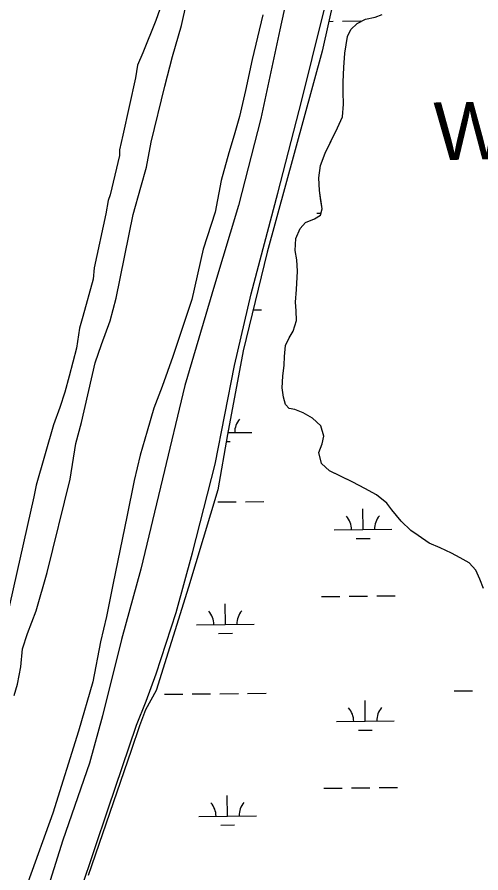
# Model space of a CAD drawing. Extents: x 3683613 to 3738215, y 469626 to 495384.
# Drawn here: x 3715247 to 3716050, y 483108 to 484593 of the extents above; entities that cross this region are included whole.
import ezdxf

# ---------------------------------------------------------------- set-up
doc = ezdxf.new("R2010")
doc.units = 0
for name, color, linetype in [('V-LEVE-TOET', 7, 'Continuous'), ('V-RIVR-IDEN', 7, 'Continuous'), ('V-SITE-VEGE', 7, 'Continuous'), ('V-TOPO-SHOR', 7, 'Continuous'), ('V-WETL-SWMP', 7, 'Continuous')]:
    doc.layers.add(name, color=color, linetype=linetype)

msp = doc.modelspace()

# ---------------------------------------------------------------- linework, layer by layer
at = {"layer": 'V-LEVE-TOET'}
for points in [[(3715954, 485745.1), (3715920.1, 485598.8), (3715881.5, 485433), (3715853.5, 485253.4), (3715821.9, 485109.5), (3715779.6, 484923.6), (3715739.2, 484744.5), (3715701.6, 484571), (3715669.1, 484417.6), (3715630, 484266.5), (3715588.4, 484128.3), (3715537, 483953.8), (3715498.4, 483791.8), (3715460.7, 483635.5), (3715427.6, 483513.5), (3715394.6, 483380.5), (3715371.7, 483298.5), (3715325.8, 483165), (3715288.4, 483045.3)], [(3715356.7, 483078.1), (3715404, 483219.2), (3715453.2, 483364.6), (3715470.1, 483406.1), (3715487.4, 483453.8), (3715522.1, 483560.1), (3715550.5, 483663.6), (3715589.6, 483817.5), (3715623, 483989), (3715652.3, 484112.9), (3715698.4, 484287.8), (3715739.9, 484449.4), (3715775.7, 484593.8), (3715811.6, 484736.8), (3715855.3, 484919.8), (3715883.6, 485048.9), (3715917.5, 485207.6), (3715957, 485385.8), (3715993.6, 485554), (3716037.8, 485738.4)]]:
    msp.add_lwpolyline(points, dxfattribs=at)
at = {"layer": 'V-SITE-VEGE'}
for p, q in [((3715501, 484627.5), (3715486.9, 484587.7)), ((3715486.9, 484587.7), (3715464.1, 484531.3)), ((3715464.1, 484531.3), (3715455.3, 484509.7)), ((3715455.3, 484509.7), (3715451.6, 484488.1)), ((3715451.6, 484488.1), (3715429.6, 484388.2)), ((3715429.6, 484388.2), (3715424.1, 484363.2)), ((3715424, 484353.2), (3715407.6, 484285)), ((3715424.1, 484363.2), (3715424, 484353.2)), ((3715407.6, 484285), (3715404.1, 484275)), ((3715404.1, 484275), (3715400.3, 484251.7)), ((3715400.3, 484251.7), (3715380.1, 484158.5)), ((3715380.1, 484158.5), (3715378.1, 484138.5)), ((3715378.1, 484138.5), (3715360.2, 484073.6)), ((3715360.2, 484073.6), (3715354.8, 484053.7)), ((3715354.8, 484053.7), (3715349.1, 484018.7)), ((3715349.1, 484018.7), (3715336.5, 483970.5)), ((3715336.5, 483970.5), (3715329.3, 483942.2)), ((3715329.3, 483942.2), (3715320.4, 483915.6)), ((3715320.4, 483915.6), (3715309.8, 483885.7)), ((3715309.8, 483885.7), (3715279.4, 483781)), ((3715279.4, 483781), (3715275.7, 483761)), ((3715275.7, 483761), (3715228.2, 483549.7))]:
    msp.add_line(p, q, dxfattribs=at)
at = {"layer": 'V-TOPO-SHOR'}
for points in [[(3715407.6, 484066.4), (3715418.3, 484105.6), (3715447.8, 484251), (3715460.6, 484298.5), (3715470.8, 484332.9), (3715478.8, 484376.3), (3715502.3, 484473.5), (3715515.8, 484525.1), (3715531.3, 484578.9), (3715540, 484617.4)], [(3715672.1, 484597.3), (3715653.8, 484519.7), (3715642.1, 484466.2), (3715631.6, 484420.7), (3715622.5, 484388.5), (3715613.3, 484357.8), (3715600.2, 484309.6), (3715589.8, 484254.7), (3715568.8, 484190.5), (3715549.2, 484103.5), (3715516.3, 484004.4), (3715497.9, 483952.2), (3715483.4, 483914.7), (3715471.6, 483874.5), (3715459.8, 483833), (3715449.4, 483788.9), (3715436.4, 483726), (3715412.9, 483610.9), (3715401.2, 483553.4), (3715390.8, 483509.2), (3715377.8, 483439.7), (3715352.9, 483354), (3715308.2, 483212.1), (3715264.8, 483091.6)], [(3716054.9, 483601.8), (3716048.6, 483617.9), (3716041.2, 483633.5), (3716030.2, 483646.5), (3716014.5, 483654.8), (3715999.3, 483663.1), (3715979.9, 483672.4), (3715960.6, 483680.6), (3715941.7, 483693.5), (3715929.1, 483702.3), (3715911.8, 483718.4), (3715896.1, 483738.2), (3715887.1, 483750.1), (3715869.3, 483764.1), (3715848.9, 483775.5), (3715828.5, 483786.3), (3715804.9, 483797.7), (3715787.7, 483805.9), (3715774, 483818.9), (3715769.2, 483837.7), (3715775.4, 483852.8), (3715777.9, 483865.9), (3715772.6, 483884.1), (3715758.5, 483897.1), (3715742.2, 483906.4), (3715727.6, 483912.1), (3715718.2, 483914.1), (3715711.9, 483920.8), (3715708.2, 483933.9), (3715706, 483950), (3715706.9, 483970.4), (3715709.4, 483989.2), (3715709.8, 484004.3), (3715711.8, 484023.6), (3715718, 484036.7), (3715724.7, 484048.2), (3715730.4, 484067.1), (3715730.3, 484083.8), (3715729.2, 484098.9), (3715730.6, 484120.8), (3715732.5, 484152.7), (3715731.4, 484172), (3715728.1, 484188.1), (3715729.6, 484209), (3715736.8, 484226.3), (3715746.1, 484236.8), (3715761.8, 484243.1), (3715772.2, 484249.4), (3715775.2, 484260.4), (3715773.1, 484274.5), (3715770.4, 484292.2), (3715769.2, 484314.6), (3715772.2, 484336.1), (3715780.4, 484357), (3715789.2, 484375.3), (3715801.6, 484401.4), (3715810.4, 484420.3), (3715812.3, 484442.2), (3715811.7, 484463.1), (3715811.6, 484481.3), (3715812.5, 484505.9), (3715814.4, 484530.9), (3715819, 484559.7), (3715824.7, 484571.7), (3715835.6, 484582.2), (3715850.1, 484589.6), (3715866.8, 484593.3), (3715879.3, 484598.1)], [(3715241.2, 483416), (3715247.3, 483436), (3715252.7, 483465.6), (3715255.9, 483497.3), (3715264.7, 483523.5), (3715279.6, 483562.8), (3715298.5, 483629.6), (3715338.2, 483791.5), (3715348.2, 483853.5), (3715358.3, 483890), (3715381.8, 483993.3), (3715392.7, 484025), (3715407.6, 484066.4)]]:
    msp.add_lwpolyline(points, dxfattribs=at)
at = {"layer": 'V-WETL-SWMP'}
for p, q in [((3715812.7, 484700.6), (3715775.1, 484534.3)), ((3715835.6, 484582.2), (3715850.1, 484589.6)), ((3715850.1, 484589.6), (3715866.8, 484593.3)), ((3715786.8, 484586), (3715794.3, 484586.1)), ((3715810.3, 484586.3), (3715842.3, 484586.7)), ((3715824.7, 484571.7), (3715835.6, 484582.2)), ((3715814.4, 484530.9), (3715819, 484559.7)), ((3715819, 484559.7), (3715824.7, 484571.7)), ((3715775.1, 484534.3), (3715680, 484185.6)), ((3715812.5, 484505.9), (3715814.4, 484530.9)), ((3715811.6, 484481.3), (3715812.5, 484505.9)), ((3715811.7, 484463.1), (3715811.6, 484481.3)), ((3715812.3, 484442.2), (3715811.7, 484463.1)), ((3715810.4, 484420.3), (3715812.3, 484442.2)), ((3715801.6, 484401.4), (3715810.4, 484420.3)), ((3715780.4, 484357), (3715801.6, 484401.4)), ((3715772.2, 484336.1), (3715780.4, 484357)), ((3715769.2, 484314.6), (3715772.2, 484336.1)), ((3715770.4, 484292.2), (3715769.2, 484314.6)), ((3715775.2, 484260.4), (3715770.4, 484292.2)), ((3715761.8, 484243.1), (3715772.2, 484249.4)), ((3715766.2, 484253.1), (3715773.2, 484253.2)), ((3715772.2, 484249.4), (3715775.2, 484260.4)), ((3715736.8, 484226.3), (3715746.1, 484236.8)), ((3715746.1, 484236.8), (3715761.8, 484243.1)), ((3715729.6, 484209), (3715736.8, 484226.3)), ((3715728.1, 484188.1), (3715729.6, 484209)), ((3715680, 484185.6), (3715638.4, 484014)), ((3715731.4, 484172), (3715728.1, 484188.1)), ((3715732.5, 484152.7), (3715731.4, 484172)), ((3715730.6, 484120.8), (3715732.5, 484152.7)), ((3715729.2, 484098.9), (3715730.6, 484120.8)), ((3715655.7, 484085.3), (3715670.2, 484085.5)), ((3715730.3, 484083.8), (3715729.2, 484098.9)), ((3715730.4, 484067.1), (3715730.3, 484083.8)), ((3715724.7, 484048.2), (3715730.4, 484067.1)), ((3715718, 484036.7), (3715724.7, 484048.2)), ((3715711.8, 484023.6), (3715718, 484036.7)), ((3715638.4, 484014), (3715611.3, 483869)), ((3715709.8, 484004.3), (3715711.8, 484023.6)), ((3715709.4, 483989.2), (3715709.8, 484004.3)), ((3715706.9, 483970.4), (3715709.4, 483989.2)), ((3715706, 483950), (3715706.9, 483970.4)), ((3715708.2, 483933.9), (3715706, 483950)), ((3715711.9, 483920.8), (3715708.2, 483933.9)), ((3715718.2, 483914.1), (3715711.9, 483920.8)), ((3715727.6, 483912.1), (3715718.2, 483914.1)), ((3715742.2, 483906.4), (3715727.6, 483912.1)), ((3715758.5, 483897.1), (3715742.2, 483906.4)), ((3715772.6, 483884.1), (3715758.5, 483897.1)), ((3715777.9, 483865.9), (3715772.6, 483884.1)), ((3715611.3, 483869), (3715594.6, 483773.2)), ((3715611.9, 483872.2), (3715653.5, 483872.6)), ((3715775.4, 483852.8), (3715777.9, 483865.9)), ((3715609.2, 483856.7), (3715615.7, 483856.8)), ((3715769.2, 483837.7), (3715775.4, 483852.8)), ((3715774, 483818.9), (3715769.2, 483837.7)), ((3715787.7, 483805.9), (3715774, 483818.9)), ((3715828.5, 483786.3), (3715787.7, 483805.9)), ((3715594.6, 483773.2), (3715543.7, 483604.2)), ((3715848.9, 483775.5), (3715828.5, 483786.3)), ((3715869.3, 483764.1), (3715848.9, 483775.5)), ((3715887.1, 483750.1), (3715869.3, 483764.1)), ((3715594.1, 483751.9), (3715626.1, 483752.2)), ((3715642.1, 483752.4), (3715674.1, 483752.8)), ((3715896.1, 483738.2), (3715887.1, 483750.1)), ((3715846, 483704.1), (3715845.5, 483740.1)), ((3715911.8, 483718.4), (3715896.1, 483738.2)), ((3715929.1, 483702.3), (3715911.8, 483718.4)), ((3715796, 483703.5), (3715896, 483704.6)), ((3715941.7, 483693.5), (3715929.1, 483702.3)), ((3715834.1, 483688.5), (3715858.1, 483688.8)), ((3715960.6, 483680.6), (3715941.7, 483693.5)), ((3715979.9, 483672.4), (3715960.6, 483680.6)), ((3715999.3, 483663.1), (3715979.9, 483672.4)), ((3716014.5, 483654.8), (3715999.3, 483663.1)), ((3716030.2, 483646.5), (3716014.5, 483654.8)), ((3716041.2, 483633.5), (3716030.2, 483646.5)), ((3716048.6, 483617.9), (3716041.2, 483633.5)), ((3716054.9, 483601.8), (3716048.6, 483617.9)), ((3715543.7, 483604.2), (3715487.5, 483424.5)), ((3715773.9, 483587.8), (3715805.9, 483588.1)), ((3715821.9, 483588.3), (3715853.9, 483588.7)), ((3715869.9, 483588.9), (3715901.9, 483589.3)), ((3715607.4, 483539.4), (3715607, 483575.4)), ((3715557.4, 483538.8), (3715657.4, 483540)), ((3715595.6, 483523.8), (3715619.6, 483524.1)), ((3715487.5, 483424.5), (3715469.1, 483391.1)), ((3715501.9, 483418.1), (3715533.9, 483418.5)), ((3715549.9, 483418.7), (3715581.9, 483419)), ((3715597.9, 483419.2), (3715629.9, 483419.6)), ((3715645.9, 483419.8), (3715677.9, 483420.1)), ((3716003.8, 483423.9), (3716035.8, 483424.3)), ((3715849.8, 483371.4), (3715849.4, 483407.4)), ((3715469.1, 483391.1), (3715458.6, 483363.2)), ((3715799.8, 483370.8), (3715899.8, 483372)), ((3715458.6, 483363.2), (3715444.3, 483320.6)), ((3715838, 483355.8), (3715862, 483356.1)), ((3715444.3, 483320.6), (3715369.7, 483103.6)), ((3715777.8, 483255.1), (3715809.8, 483255.5)), ((3715825.8, 483255.7), (3715857.8, 483256.1)), ((3715873.8, 483256.2), (3715905.8, 483256.6)), ((3715611.3, 483206.8), (3715610.8, 483242.7)), ((3715561.3, 483206.2), (3715661.3, 483207.3)), ((3715599.4, 483191.2), (3715623.4, 483191.5))]:
    msp.add_line(p, q, dxfattribs=at)
for centre, start, end in [((3715658.8, 483873.2), 139.8949, 181.4385), ((3715901.2, 483705.2), 139.8949, 181.4385), ((3715790.7, 483703.9), 359.8949, 41.4385), ((3715552.1, 483539.2), 359.8949, 41.4385), ((3715662.6, 483540.5), 139.8949, 181.4385), ((3715794.6, 483371.2), 359.8949, 41.4385), ((3715905.1, 483372.5), 139.8949, 181.4385), ((3715556, 483206.6), 359.8949, 41.4385), ((3715666.5, 483207.9), 139.8949, 181.4385)]:
    msp.add_arc(centre, 35.2, start, end, dxfattribs=at)

# ---------------------------------------------------------------- texts
at = {"layer": 'V-RIVR-IDEN'}
msp.add_text('Water', height=100, rotation=0.7994, dxfattribs=at).set_placement((3715969.1, 484345.1))

doc.saveas('drawing.dxf')
